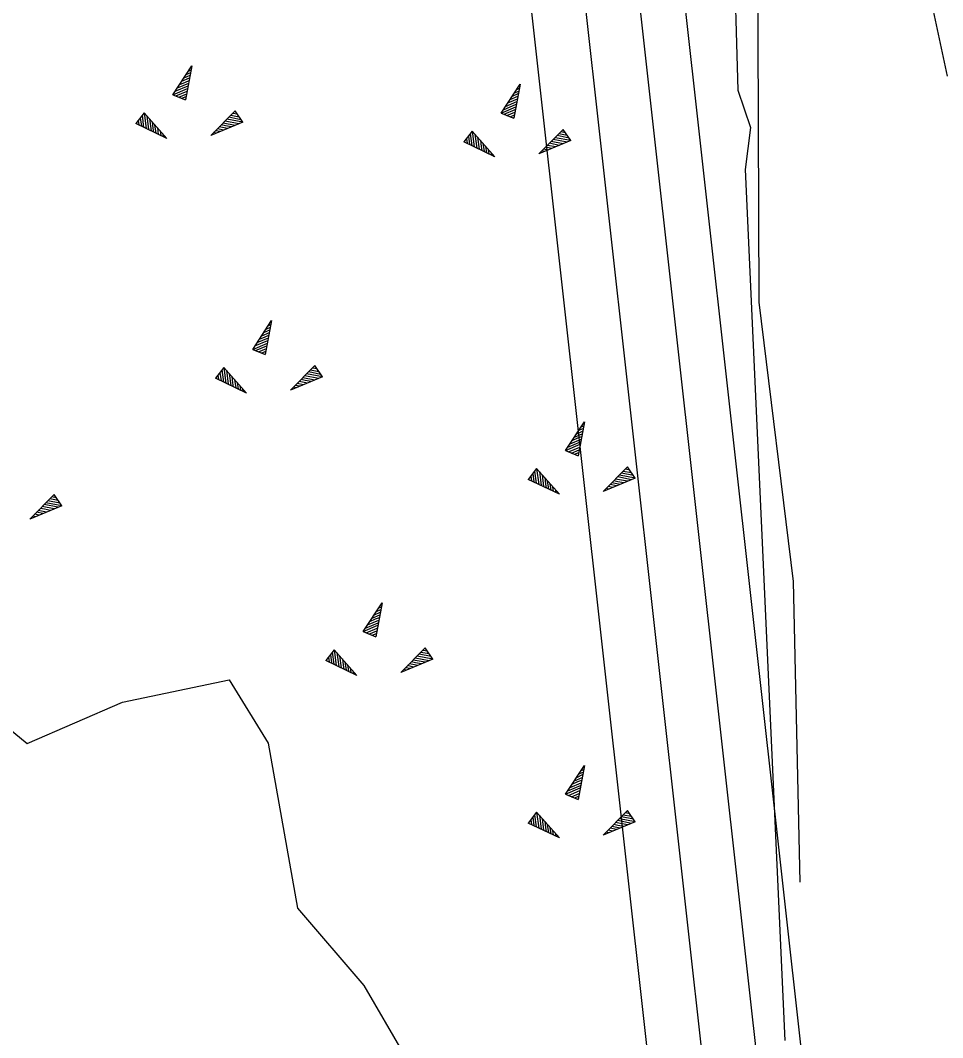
# Model space of a CAD drawing. Extents: x 532503 to 539665, y 6557663 to 6561526.
# Drawn here: x 535446.57 to 535487.52, y 6559734.65 to 6559779.81 of the extents above; entities that cross this region are included whole.
import ezdxf

# ---------------------------------------------------------------- set-up
doc = ezdxf.new("R2010")
doc.units = 0
for name, color, linetype in [('Default', 7, 'Continuous'), ('illumineerimisjooned', 7, 'Continuous'), ('ME_aktiivne', 7, 'Continuous'), ('Plokid', 7, 'Continuous'), ('RELJEEF', 7, 'Continuous')]:
    doc.layers.add(name, color=color, linetype=linetype)

# ---------------------------------------------------------------- blocks, each defined once
blk = doc.blocks.new('POINT_DISPLAY')
at = {"layer": 'Default'}
blk.add_line((0, 0), (0, 0), dxfattribs=at)

msp = doc.modelspace()

# ---------------------------------------------------------------- linework, layer by layer
at = {"layer": 'illumineerimisjooned'}
msp.add_lwpolyline([(535476.016, 6559817.954), (535471.557, 6559803.013), (535503.755, 6559513.648), (535136.963, 6559567.806)], dxfattribs=at)
at = {"layer": 'ME_aktiivne'}
msp.add_lwpolyline([(535181.4, 6559689.09), (535250.12, 6559650.95), (535250.5, 6559651.24), (535480.86, 6559827.19), (535473.59, 6559802.83), (535506.03, 6559511.29), (535131.71, 6559566.56)], close=True, dxfattribs=at)
at = {"layer": 'Plokid'}
for points in [[(535471.605, 6559811.564), (535469.118, 6559803.232), (535501.026, 6559516.477), (535140.335, 6559569.734)], [(535468.361, 6559809.086), (535466.679, 6559803.451), (535498.296, 6559519.306), (535141.263, 6559572.023)]]:
    msp.add_lwpolyline(points, dxfattribs=at)
at = {"layer": 'RELJEEF'}
for p, q in [((535453.344, 6559776.513), (535454.184, 6559777.793)), ((535453.844, 6559777.263), (535454.104, 6559777.383)), ((535454.184, 6559777.793), (535453.904, 6559776.283)), ((535453.934, 6559777.413), (535454.134, 6559777.493)), ((535454.034, 6559777.563), (535454.154, 6559777.613)), ((535454.134, 6559777.713), (535454.174, 6559777.733)), ((535453.444, 6559776.663), (535454.014, 6559776.903)), ((535453.544, 6559776.813), (535454.044, 6559777.023)), ((535453.644, 6559776.963), (535453.894, 6559777.073)), ((535453.744, 6559777.113), (535454.084, 6559777.263)), ((535453.894, 6559777.073), (535454.064, 6559777.143)), ((535467.914, 6559775.695), (535468.754, 6559776.975)), ((535468.754, 6559776.975), (535468.474, 6559775.465)), ((535468.704, 6559776.895), (535468.744, 6559776.915)), ((535453.344, 6559776.513), (535453.994, 6559776.793)), ((535453.344, 6559776.513), (535453.904, 6559776.283)), ((535453.474, 6559776.463), (535453.974, 6559776.673)), ((535453.604, 6559776.403), (535453.954, 6559776.553)), ((535468.414, 6559776.445), (535468.674, 6559776.565)), ((535468.504, 6559776.595), (535468.704, 6559776.675)), ((535468.604, 6559776.745), (535468.724, 6559776.795)), ((535453.744, 6559776.353), (535453.934, 6559776.433)), ((535453.874, 6559776.303), (535453.904, 6559776.313)), ((535468.014, 6559775.845), (535468.584, 6559776.085)), ((535468.114, 6559775.995), (535468.614, 6559776.205)), ((535468.214, 6559776.145), (535468.464, 6559776.255)), ((535468.314, 6559776.295), (535468.654, 6559776.445)), ((535468.464, 6559776.255), (535468.634, 6559776.325)), ((535452.061, 6559775.711), (535451.691, 6559775.231)), ((535451.971, 6559775.601), (535452.041, 6559775.061)), ((535452.061, 6559775.711), (535453.071, 6559774.571)), ((535452.061, 6559775.711), (535452.151, 6559775.011)), ((535452.181, 6559775.581), (535452.261, 6559774.961)), ((535455.02, 6559774.701), (535456.1, 6559775.791)), ((535456.28, 6559775.521), (535455.91, 6559775.591)), ((535456.2, 6559775.641), (535456, 6559775.681)), ((535456.12, 6559775.761), (535456.08, 6559775.761)), ((535456.44, 6559775.291), (535456.1, 6559775.791)), ((535467.914, 6559775.695), (535468.564, 6559775.975)), ((535467.914, 6559775.695), (535468.474, 6559775.465)), ((535468.044, 6559775.645), (535468.544, 6559775.855)), ((535468.174, 6559775.585), (535468.524, 6559775.735)), ((535468.314, 6559775.535), (535468.504, 6559775.615)), ((535453.071, 6559774.571), (535451.691, 6559775.231)), ((535451.711, 6559775.261), (535451.721, 6559775.221)), ((535451.801, 6559775.371), (535451.831, 6559775.171)), ((535451.891, 6559775.491), (535451.941, 6559775.121)), ((535452.301, 6559775.441), (535452.371, 6559774.911)), ((535452.421, 6559775.311), (535452.451, 6559775.031)), ((535452.531, 6559775.171), (535452.591, 6559774.801)), ((535456.44, 6559775.291), (535455.02, 6559774.701)), ((535455.67, 6559775.131), (535455.49, 6559775.171)), ((535456.1, 6559775.151), (535455.57, 6559775.251)), ((535456.27, 6559775.221), (535455.66, 6559775.341)), ((535455.94, 6559775.081), (535455.67, 6559775.131)), ((535456.44, 6559775.291), (535455.74, 6559775.421)), ((535456.36, 6559775.401), (535455.83, 6559775.511)), ((535468.444, 6559775.485), (535468.474, 6559775.495)), ((535452.451, 6559775.031), (535452.481, 6559774.851)), ((535452.651, 6559775.041), (535452.691, 6559774.751)), ((535452.771, 6559774.901), (535452.801, 6559774.701)), ((535452.891, 6559774.771), (535452.911, 6559774.641)), ((535455.1, 6559774.731), (535455.07, 6559774.741)), ((535455.27, 6559774.801), (535455.15, 6559774.831)), ((535455.44, 6559774.871), (535455.23, 6559774.911)), ((535455.6, 6559774.941), (535455.32, 6559775.001)), ((535455.77, 6559775.011), (535455.4, 6559775.081)), ((535466.631, 6559774.894), (535466.261, 6559774.414)), ((535466.461, 6559774.674), (535466.511, 6559774.304)), ((535466.541, 6559774.784), (535466.611, 6559774.244)), ((535466.631, 6559774.894), (535467.641, 6559773.754)), ((535466.631, 6559774.894), (535466.721, 6559774.194)), ((535466.751, 6559774.764), (535466.831, 6559774.144)), ((535469.59, 6559773.884), (535470.67, 6559774.974)), ((535470.93, 6559774.584), (535470.4, 6559774.694)), ((535470.85, 6559774.704), (535470.48, 6559774.774)), ((535470.77, 6559774.824), (535470.57, 6559774.864)), ((535470.69, 6559774.944), (535470.65, 6559774.944)), ((535471.01, 6559774.474), (535470.67, 6559774.974)), ((535453.011, 6559774.631), (535453.021, 6559774.591)), ((535467.641, 6559773.754), (535466.261, 6559774.414)), ((535466.281, 6559774.444), (535466.291, 6559774.404)), ((535466.371, 6559774.554), (535466.401, 6559774.354)), ((535466.871, 6559774.624), (535466.941, 6559774.094)), ((535466.991, 6559774.494), (535467.021, 6559774.214)), ((535467.021, 6559774.214), (535467.051, 6559774.034)), ((535467.101, 6559774.354), (535467.161, 6559773.984)), ((535467.221, 6559774.224), (535467.261, 6559773.934)), ((535471.01, 6559774.474), (535469.59, 6559773.884)), ((535470.34, 6559774.194), (535469.97, 6559774.264)), ((535470.24, 6559774.314), (535470.06, 6559774.354)), ((535470.67, 6559774.334), (535470.14, 6559774.434)), ((535470.84, 6559774.404), (535470.23, 6559774.524)), ((535470.51, 6559774.264), (535470.24, 6559774.314)), ((535471.01, 6559774.474), (535470.31, 6559774.604)), ((535467.341, 6559774.084), (535467.371, 6559773.884)), ((535467.461, 6559773.954), (535467.481, 6559773.824)), ((535467.581, 6559773.814), (535467.591, 6559773.774)), ((535469.67, 6559773.914), (535469.64, 6559773.924)), ((535469.84, 6559773.984), (535469.72, 6559774.014)), ((535470.01, 6559774.054), (535469.8, 6559774.094)), ((535470.17, 6559774.124), (535469.89, 6559774.184)), ((535456.885, 6559765.207), (535457.725, 6559766.487)), ((535457.385, 6559765.957), (535457.645, 6559766.077)), ((535457.725, 6559766.487), (535457.445, 6559764.977)), ((535457.475, 6559766.107), (535457.675, 6559766.187)), ((535457.575, 6559766.257), (535457.695, 6559766.307)), ((535457.675, 6559766.407), (535457.715, 6559766.427)), ((535457.085, 6559765.507), (535457.585, 6559765.717)), ((535457.185, 6559765.657), (535457.435, 6559765.767)), ((535457.285, 6559765.807), (535457.625, 6559765.957)), ((535457.435, 6559765.767), (535457.605, 6559765.837)), ((535456.885, 6559765.207), (535457.535, 6559765.487)), ((535456.885, 6559765.207), (535457.445, 6559764.977)), ((535456.985, 6559765.357), (535457.555, 6559765.597)), ((535457.015, 6559765.157), (535457.515, 6559765.367)), ((535457.145, 6559765.097), (535457.495, 6559765.247)), ((535457.285, 6559765.047), (535457.475, 6559765.127)), ((535457.415, 6559764.997), (535457.445, 6559765.007)), ((535455.602, 6559764.405), (535455.232, 6559763.925)), ((535455.512, 6559764.295), (535455.582, 6559763.755)), ((535455.602, 6559764.405), (535456.612, 6559763.265)), ((535455.602, 6559764.405), (535455.692, 6559763.705)), ((535455.722, 6559764.275), (535455.802, 6559763.655)), ((535458.56, 6559763.395), (535459.64, 6559764.485)), ((535459.82, 6559764.215), (535459.45, 6559764.285)), ((535459.74, 6559764.335), (535459.54, 6559764.375)), ((535459.66, 6559764.455), (535459.62, 6559764.455)), ((535459.98, 6559763.985), (535459.64, 6559764.485)), ((535456.612, 6559763.265), (535455.232, 6559763.925)), ((535455.252, 6559763.955), (535455.262, 6559763.915)), ((535455.342, 6559764.065), (535455.372, 6559763.865)), ((535455.432, 6559764.185), (535455.482, 6559763.815)), ((535455.842, 6559764.135), (535455.912, 6559763.605)), ((535455.962, 6559764.005), (535455.992, 6559763.725)), ((535456.072, 6559763.865), (535456.132, 6559763.495)), ((535459.98, 6559763.985), (535458.56, 6559763.395)), ((535459.21, 6559763.825), (535459.03, 6559763.865)), ((535459.64, 6559763.845), (535459.11, 6559763.945)), ((535459.81, 6559763.915), (535459.2, 6559764.035)), ((535459.48, 6559763.775), (535459.21, 6559763.825)), ((535459.98, 6559763.985), (535459.28, 6559764.115)), ((535459.9, 6559764.095), (535459.37, 6559764.205)), ((535455.992, 6559763.725), (535456.022, 6559763.545)), ((535456.192, 6559763.735), (535456.232, 6559763.445)), ((535456.312, 6559763.595), (535456.342, 6559763.395)), ((535456.432, 6559763.465), (535456.452, 6559763.335)), ((535458.64, 6559763.425), (535458.61, 6559763.435)), ((535458.81, 6559763.495), (535458.69, 6559763.525)), ((535458.98, 6559763.565), (535458.77, 6559763.605)), ((535459.14, 6559763.635), (535458.86, 6559763.695)), ((535459.31, 6559763.705), (535458.94, 6559763.775)), ((535456.552, 6559763.325), (535456.562, 6559763.285)), ((535470.773, 6559760.711), (535471.613, 6559761.991)), ((535471.273, 6559761.461), (535471.533, 6559761.581)), ((535471.613, 6559761.991), (535471.333, 6559760.481)), ((535471.363, 6559761.611), (535471.563, 6559761.691)), ((535471.463, 6559761.761), (535471.583, 6559761.811)), ((535471.563, 6559761.911), (535471.603, 6559761.931)), ((535470.873, 6559760.861), (535471.443, 6559761.101)), ((535470.973, 6559761.011), (535471.473, 6559761.221)), ((535471.073, 6559761.161), (535471.323, 6559761.271)), ((535471.173, 6559761.311), (535471.513, 6559761.461)), ((535471.323, 6559761.271), (535471.493, 6559761.341)), ((535470.773, 6559760.711), (535471.423, 6559760.991)), ((535470.773, 6559760.711), (535471.333, 6559760.481)), ((535470.903, 6559760.661), (535471.403, 6559760.871)), ((535471.033, 6559760.601), (535471.383, 6559760.751)), ((535471.173, 6559760.551), (535471.363, 6559760.631)), ((535471.303, 6559760.501), (535471.333, 6559760.511)), ((535469.491, 6559759.91), (535469.121, 6559759.43)), ((535469.401, 6559759.8), (535469.471, 6559759.26)), ((535469.491, 6559759.91), (535470.501, 6559758.77)), ((535469.491, 6559759.91), (535469.581, 6559759.21)), ((535469.611, 6559759.78), (535469.691, 6559759.16)), ((535472.449, 6559758.9), (535473.529, 6559759.99)), ((535473.709, 6559759.72), (535473.339, 6559759.79)), ((535473.629, 6559759.84), (535473.429, 6559759.88)), ((535473.549, 6559759.96), (535473.509, 6559759.96)), ((535473.869, 6559759.49), (535473.529, 6559759.99)), ((535470.501, 6559758.77), (535469.121, 6559759.43)), ((535469.141, 6559759.46), (535469.151, 6559759.42)), ((535469.231, 6559759.57), (535469.261, 6559759.37)), ((535469.321, 6559759.69), (535469.371, 6559759.32)), ((535469.731, 6559759.64), (535469.801, 6559759.11)), ((535469.851, 6559759.51), (535469.881, 6559759.23)), ((535469.961, 6559759.37), (535470.021, 6559759)), ((535473.869, 6559759.49), (535472.449, 6559758.9)), ((535473.099, 6559759.33), (535472.919, 6559759.37)), ((535473.529, 6559759.35), (535472.999, 6559759.45)), ((535473.699, 6559759.42), (535473.089, 6559759.54)), ((535473.369, 6559759.28), (535473.099, 6559759.33)), ((535473.869, 6559759.49), (535473.169, 6559759.62)), ((535473.789, 6559759.6), (535473.259, 6559759.71)), ((535469.881, 6559759.23), (535469.911, 6559759.05)), ((535470.081, 6559759.24), (535470.121, 6559758.95)), ((535470.201, 6559759.1), (535470.231, 6559758.9)), ((535470.321, 6559758.97), (535470.341, 6559758.84)), ((535472.529, 6559758.93), (535472.499, 6559758.94)), ((535472.699, 6559759), (535472.579, 6559759.03)), ((535472.869, 6559759.07), (535472.659, 6559759.11)), ((535473.029, 6559759.14), (535472.749, 6559759.2)), ((535473.199, 6559759.21), (535472.829, 6559759.28)), ((535446.986, 6559757.674), (535448.066, 6559758.764)), ((535448.406, 6559758.264), (535447.706, 6559758.394)), ((535448.326, 6559758.374), (535447.796, 6559758.484)), ((535448.246, 6559758.494), (535447.876, 6559758.564)), ((535448.166, 6559758.614), (535447.966, 6559758.654)), ((535448.086, 6559758.734), (535448.046, 6559758.734)), ((535448.406, 6559758.264), (535448.066, 6559758.764)), ((535470.441, 6559758.83), (535470.451, 6559758.79)), ((535448.406, 6559758.264), (535446.986, 6559757.674)), ((535447.566, 6559757.914), (535447.286, 6559757.974)), ((535447.736, 6559757.984), (535447.366, 6559758.054)), ((535447.636, 6559758.104), (535447.456, 6559758.144)), ((535448.066, 6559758.124), (535447.536, 6559758.224)), ((535448.236, 6559758.194), (535447.626, 6559758.314)), ((535447.906, 6559758.054), (535447.636, 6559758.104)), ((535447.066, 6559757.704), (535447.036, 6559757.714)), ((535447.236, 6559757.774), (535447.116, 6559757.804)), ((535447.406, 6559757.844), (535447.196, 6559757.884)), ((535461.787, 6559752.675), (535462.627, 6559753.955)), ((535462.627, 6559753.955), (535462.347, 6559752.445)), ((535462.577, 6559753.875), (535462.617, 6559753.895)), ((535462.187, 6559753.275), (535462.527, 6559753.425)), ((535462.287, 6559753.425), (535462.547, 6559753.545)), ((535462.377, 6559753.575), (535462.577, 6559753.655)), ((535462.477, 6559753.725), (535462.597, 6559753.775)), ((535461.887, 6559752.825), (535462.457, 6559753.065)), ((535461.987, 6559752.975), (535462.487, 6559753.185)), ((535462.087, 6559753.125), (535462.337, 6559753.235)), ((535462.337, 6559753.235), (535462.507, 6559753.305)), ((535461.787, 6559752.675), (535462.437, 6559752.955)), ((535461.787, 6559752.675), (535462.347, 6559752.445)), ((535461.917, 6559752.625), (535462.417, 6559752.835)), ((535462.047, 6559752.565), (535462.397, 6559752.715)), ((535462.187, 6559752.515), (535462.377, 6559752.595)), ((535462.317, 6559752.465), (535462.347, 6559752.475)), ((535460.504, 6559751.873), (535460.134, 6559751.393)), ((535460.334, 6559751.653), (535460.384, 6559751.283)), ((535460.414, 6559751.763), (535460.484, 6559751.223)), ((535460.504, 6559751.873), (535461.514, 6559750.733)), ((535460.504, 6559751.873), (535460.594, 6559751.173)), ((535460.624, 6559751.743), (535460.704, 6559751.123)), ((535463.462, 6559750.863), (535464.542, 6559751.953)), ((535464.802, 6559751.563), (535464.272, 6559751.673)), ((535464.722, 6559751.683), (535464.352, 6559751.753)), ((535464.642, 6559751.803), (535464.442, 6559751.843)), ((535464.562, 6559751.923), (535464.522, 6559751.923)), ((535464.882, 6559751.453), (535464.542, 6559751.953)), ((535461.514, 6559750.733), (535460.134, 6559751.393)), ((535460.154, 6559751.423), (535460.164, 6559751.383)), ((535460.244, 6559751.533), (535460.274, 6559751.333)), ((535460.744, 6559751.603), (535460.814, 6559751.073)), ((535460.864, 6559751.473), (535460.894, 6559751.193)), ((535460.894, 6559751.193), (535460.924, 6559751.013)), ((535460.974, 6559751.333), (535461.034, 6559750.963)), ((535461.094, 6559751.203), (535461.134, 6559750.913)), ((535464.882, 6559751.453), (535463.462, 6559750.863)), ((535464.042, 6559751.103), (535463.762, 6559751.163)), ((535464.212, 6559751.173), (535463.842, 6559751.243)), ((535464.112, 6559751.293), (535463.932, 6559751.333)), ((535464.542, 6559751.313), (535464.012, 6559751.413)), ((535464.712, 6559751.383), (535464.102, 6559751.503)), ((535464.382, 6559751.243), (535464.112, 6559751.293)), ((535464.882, 6559751.453), (535464.182, 6559751.583)), ((535461.214, 6559751.063), (535461.244, 6559750.863)), ((535461.334, 6559750.933), (535461.354, 6559750.803)), ((535461.454, 6559750.793), (535461.464, 6559750.753)), ((535463.542, 6559750.893), (535463.512, 6559750.903)), ((535463.712, 6559750.963), (535463.592, 6559750.993)), ((535463.882, 6559751.033), (535463.672, 6559751.073)), ((535470.773, 6559745.455), (535471.613, 6559746.735)), ((535471.613, 6559746.735), (535471.333, 6559745.225)), ((535471.563, 6559746.655), (535471.603, 6559746.675)), ((535471.173, 6559746.055), (535471.513, 6559746.205)), ((535471.273, 6559746.205), (535471.533, 6559746.325)), ((535471.363, 6559746.355), (535471.563, 6559746.435)), ((535471.463, 6559746.505), (535471.583, 6559746.555)), ((535470.873, 6559745.605), (535471.443, 6559745.845)), ((535470.973, 6559745.755), (535471.473, 6559745.965)), ((535471.073, 6559745.905), (535471.323, 6559746.015)), ((535471.323, 6559746.015), (535471.493, 6559746.085)), ((535470.773, 6559745.455), (535471.423, 6559745.735)), ((535470.773, 6559745.455), (535471.333, 6559745.225)), ((535470.903, 6559745.405), (535471.403, 6559745.615)), ((535471.033, 6559745.345), (535471.383, 6559745.495)), ((535471.173, 6559745.295), (535471.363, 6559745.375)), ((535471.303, 6559745.245), (535471.333, 6559745.255)), ((535469.491, 6559744.653), (535469.121, 6559744.173)), ((535469.321, 6559744.433), (535469.371, 6559744.063)), ((535469.401, 6559744.543), (535469.471, 6559744.003)), ((535469.491, 6559744.653), (535470.501, 6559743.513)), ((535469.491, 6559744.653), (535469.581, 6559743.953)), ((535469.611, 6559744.523), (535469.691, 6559743.903)), ((535472.449, 6559743.643), (535473.529, 6559744.733)), ((535473.789, 6559744.343), (535473.259, 6559744.453)), ((535473.709, 6559744.463), (535473.339, 6559744.533)), ((535473.629, 6559744.583), (535473.429, 6559744.623)), ((535473.549, 6559744.703), (535473.509, 6559744.703)), ((535473.869, 6559744.233), (535473.529, 6559744.733)), ((535470.501, 6559743.513), (535469.121, 6559744.173)), ((535469.141, 6559744.203), (535469.151, 6559744.163)), ((535469.231, 6559744.313), (535469.261, 6559744.113)), ((535469.731, 6559744.383), (535469.801, 6559743.853)), ((535469.851, 6559744.253), (535469.881, 6559743.973)), ((535469.881, 6559743.973), (535469.911, 6559743.793)), ((535469.961, 6559744.113), (535470.021, 6559743.743)), ((535470.081, 6559743.983), (535470.121, 6559743.693)), ((535473.869, 6559744.233), (535472.449, 6559743.643)), ((535473.029, 6559743.883), (535472.749, 6559743.943)), ((535473.199, 6559743.953), (535472.829, 6559744.023)), ((535473.099, 6559744.073), (535472.919, 6559744.113)), ((535473.529, 6559744.093), (535472.999, 6559744.193)), ((535473.699, 6559744.163), (535473.089, 6559744.283)), ((535473.369, 6559744.023), (535473.099, 6559744.073)), ((535473.869, 6559744.233), (535473.169, 6559744.363)), ((535470.201, 6559743.843), (535470.231, 6559743.643)), ((535470.321, 6559743.713), (535470.341, 6559743.583)), ((535470.441, 6559743.573), (535470.451, 6559743.533)), ((535472.529, 6559743.673), (535472.499, 6559743.683)), ((535472.699, 6559743.743), (535472.579, 6559743.773)), ((535472.869, 6559743.813), (535472.659, 6559743.853))]:
    msp.add_line(p, q, dxfattribs=at)
for points in [[(535484.272, 6559824.53), (535483.234, 6559823.498), (535481.602, 6559823.34), (535480.988, 6559823.152), (535479.107, 6559821.829), (535477.53, 6559819.489), (535476.19, 6559818.499), (535474.795, 6559817.91), (535473.798, 6559817.034), (535472.696, 6559815.785), (535472.597, 6559815.243), (535472.079, 6559813.465), (535472.468, 6559811.382), (535473.612, 6559808.962), (535474.533, 6559807.538), (535476.63, 6559805.145), (535478.857, 6559804.027), (535482.457, 6559802.093), (535484.036, 6559800.548), (535483.953, 6559797.494), (535484.601, 6559792.095), (535485.807, 6559786.262), (535487.714, 6559777.335)], [(535484.272, 6559824.53), (535483.234, 6559823.498), (535481.602, 6559823.34), (535480.988, 6559823.152), (535479.107, 6559821.829), (535477.53, 6559819.489), (535476.19, 6559818.499), (535474.795, 6559817.91), (535473.798, 6559817.034), (535472.696, 6559815.785), (535472.597, 6559815.243), (535472.079, 6559813.465), (535472.468, 6559811.382), (535473.612, 6559808.962), (535474.533, 6559807.538), (535476.63, 6559805.145), (535478.857, 6559804.027), (535482.457, 6559802.093), (535484.036, 6559800.548), (535483.953, 6559797.494), (535484.601, 6559792.095), (535485.807, 6559786.262), (535487.714, 6559777.335)], [(535484.272, 6559824.53), (535483.234, 6559823.498), (535481.602, 6559823.34), (535480.988, 6559823.152), (535479.107, 6559821.829), (535477.53, 6559819.489), (535476.19, 6559818.499), (535474.795, 6559817.91), (535473.798, 6559817.034), (535472.696, 6559815.785), (535472.597, 6559815.243), (535472.079, 6559813.465), (535472.468, 6559811.382), (535473.612, 6559808.962), (535474.533, 6559807.538), (535476.63, 6559805.145), (535478.857, 6559804.027), (535482.457, 6559802.093), (535484.036, 6559800.548), (535483.953, 6559797.494), (535484.601, 6559792.095), (535485.807, 6559786.262), (535487.714, 6559777.335)], [(535471.542, 6559796.26), (535475.124, 6559792.655), (535478.781, 6559788.764), (535479.292, 6559783.188), (535479.355, 6559767.298), (535480.876, 6559754.907), (535481.176, 6559741.557)], [(535478.237, 6559783.446), (535478.419, 6559776.715), (535478.99, 6559775.057), (535478.755, 6559773.191), (535480.505, 6559734.519)], [(535420.11, 6559764.932), (535428.023, 6559761.524), (535435.695, 6559760.941), (535438.311, 6559756.571), (535442.806, 6559751.057), (535446.876, 6559747.712), (535451.1, 6559749.54), (535455.845, 6559750.533), (535457.571, 6559747.718), (535458.875, 6559740.396), (535461.821, 6559736.957), (535463.615, 6559733.884)], [(535420.11, 6559764.932), (535428.023, 6559761.524), (535435.695, 6559760.941), (535438.311, 6559756.571), (535442.806, 6559751.057), (535446.876, 6559747.712), (535451.1, 6559749.54), (535455.845, 6559750.533), (535457.571, 6559747.718), (535458.875, 6559740.396), (535461.821, 6559736.957), (535463.615, 6559733.884)], [(535420.11, 6559764.932), (535428.023, 6559761.524), (535435.695, 6559760.941), (535438.311, 6559756.571), (535442.806, 6559751.057), (535446.876, 6559747.712), (535451.1, 6559749.54), (535455.845, 6559750.533), (535457.571, 6559747.718), (535458.875, 6559740.396), (535461.821, 6559736.957), (535463.615, 6559733.884)]]:
    msp.add_lwpolyline(points, dxfattribs=at)

# ---------------------------------------------------------------- block references
at = {"layer": 'RELJEEF', "xscale": 100, "yscale": 100}
for p in [(535453.344, 6559776.513), (535452.061, 6559775.711), (535467.914, 6559775.695), (535456.44, 6559775.291), (535466.631, 6559774.894), (535471.01, 6559774.474), (535456.885, 6559765.207), (535455.602, 6559764.405), (535459.98, 6559763.985), (535470.773, 6559760.711), (535469.491, 6559759.91), (535473.869, 6559759.49), (535448.406, 6559758.264), (535461.787, 6559752.675), (535460.504, 6559751.873), (535464.882, 6559751.453), (535470.773, 6559745.455), (535469.491, 6559744.653), (535473.869, 6559744.233)]:
    msp.add_blockref('POINT_DISPLAY', p, dxfattribs=at)

doc.saveas('drawing.dxf')
